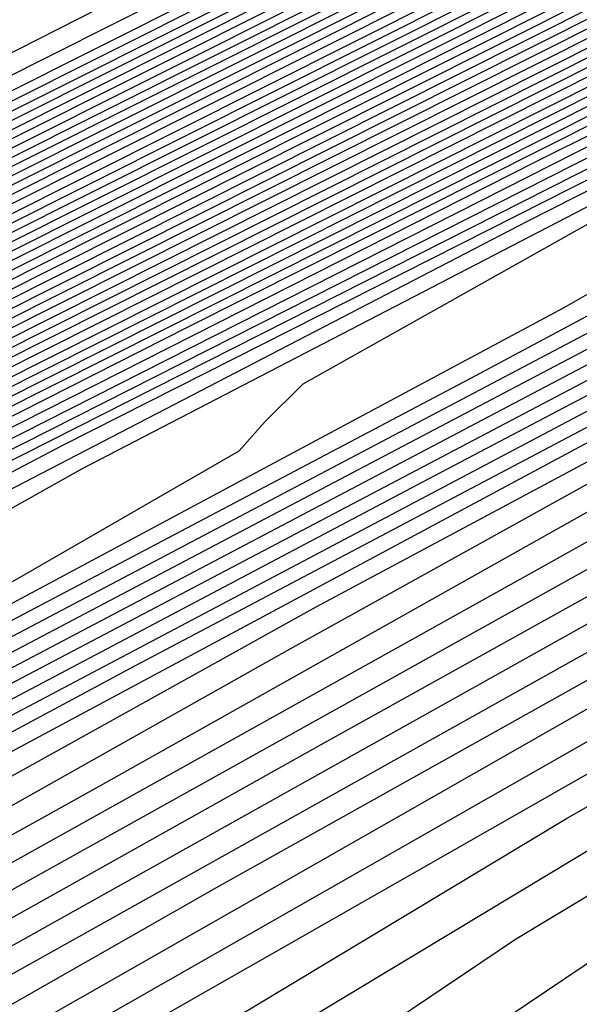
# Model space of a CAD drawing. Extents: x 3249832 to 3255657, y 13789405 to 13793316.
# Tile 272 of 656: x 3254698.84 to 3254700.11, y 13790576.85 to 13790579.09. Entities that reach past the tile are written whole.
import ezdxf

# ---------------------------------------------------------------- set-up
doc = ezdxf.new("R2010")
doc.units = 0
doc.header["$LTSCALE"] = 100
doc.header["$MEASUREMENT"] = 0
for name, color, linetype in [('GRATIO_CON', 10, 'CONTINUOUS'), ('GRATIO_ICON', 7, 'CONTINUOUS'), ('TARGETS_EAST', 7, 'CONTINUOUS')]:
    doc.layers.add(name, color=color, linetype=linetype)

# ---------------------------------------------------------------- blocks, each defined once
blk = doc.blocks.new('Gratio_032316_contours')
at = {"layer": 'GRATIO_CON', "color": 5, "linetype": 'Continuous', "flags": 128}
for points in [[(3254691.9954, 13790575.5697), (3254698.8813, 13790579.0427), (3254701.9832, 13790580.621), (3254703.96, 13790581.621), (3254706.8571, 13790583.0567), (3254710.2655, 13790584.7338), (3254713.1627, 13790586.1559), (3254714.7816, 13790586.951), (3254715.378, 13790587.2452), (3254715.4634, 13790587.2891), (3254715.4641, 13790587.2915), (3254715.4654, 13790587.2933), (3254715.4671, 13790587.2935), (3254715.7628, 13790587.4342), (3254717.8189, 13790588.43), (3254723.3953, 13790591.1386), (3254733.3722, 13790595.9866), (3254745.1111, 13790601.6773), (3254755.0937, 13790606.4829), (3254760.817, 13790609.176), (3254763.8393, 13790610.531), (3254766.7345, 13790611.8227), (3254771.4153, 13790614)], [(3254687.5111, 13790573.2582), (3254701.4147, 13790580.2257), (3254709.2037, 13790584.1304), (3254712.1969, 13790585.6344), (3254712.96, 13790586.0188), (3254713.5937, 13790586.3332), (3254714.3394, 13790586.7008), (3254714.9737, 13790587.0132), (3254715.3288, 13790587.1891), (3254715.4606, 13790587.2552), (3254715.4811, 13790587.2651), (3254715.7399, 13790587.3885), (3254717.5388, 13790588.2599), (3254722.4177, 13790590.6297), (3254731.1468, 13790594.8713), (3254741.4174, 13790599.8502), (3254750.1514, 13790604.0547), (3254755.1949, 13790606.4282), (3254758.0917, 13790607.7338), (3254761.31, 13790609.19), (3254766.6422, 13790611.6836), (3254773.1773, 13790614.7751)], [(3254650.9017, 13790554.6653), (3254658.8371, 13790558.7771), (3254673.0892, 13790565.9887), (3254689.8746, 13790574.4203), (3254704.1484, 13790581.5711), (3254712.1263, 13790585.5666), (3254715.0665, 13790587.04), (3254715.4881, 13790587.251), (3254715.7284, 13790587.3657), (3254717.3988, 13790588.1749), (3254721.929, 13790590.3752), (3254730.0341, 13790594.3137), (3254739.5705, 13790598.9367), (3254747.6802, 13790602.8407), (3254752.3838, 13790605.0543), (3254755.2179, 13790606.3353), (3254758.5977, 13790607.8737), (3254764.2556, 13790610.5253), (3254771.1907, 13790613.8082)], [(3254652.1037, 13790555.2502), (3254659.8925, 13790559.2859), (3254673.8812, 13790566.3638), (3254690.3563, 13790574.639), (3254704.3657, 13790581.6567), (3254712.195, 13790585.5772), (3254715.0794, 13790587.0229), (3254715.4916, 13790587.2315), (3254715.4923, 13790587.2341), (3254715.4936, 13790587.2363), (3254715.4952, 13790587.2371), (3254715.717, 13790587.343), (3254717.2588, 13790588.0898), (3254721.4402, 13790590.1208), (3254728.9214, 13790593.7561), (3254737.7237, 13790598.0232), (3254745.2091, 13790601.6266), (3254749.5728, 13790603.6804), (3254752.344, 13790604.9367), (3254755.8855, 13790606.5574), (3254761.8691, 13790609.3671), (3254769.2041, 13790612.8413), (3254776.1088, 13790616.118)], [(3254650.5295, 13790554.2765), (3254653.3056, 13790555.8352), (3254660.9478, 13790559.7949), (3254674.6731, 13790566.7396), (3254690.838, 13790574.8591), (3254704.5835, 13790581.7451), (3254712.2651, 13790585.5926), (3254715.0949, 13790587.012), (3254715.4992, 13790587.2173), (3254715.4997, 13790587.2202), (3254715.5008, 13790587.2224), (3254715.5022, 13790587.2231), (3254715.7056, 13790587.3202), (3254717.1188, 13790588.0047), (3254720.9515, 13790589.8664), (3254727.8087, 13790593.1984), (3254735.8769, 13790597.1097), (3254742.7379, 13790600.4126), (3254746.7617, 13790602.3065), (3254749.4702, 13790603.5381), (3254753.1732, 13790605.2411), (3254759.4825, 13790608.2089), (3254767.2174, 13790611.8744), (3254774.4989, 13790615.3301)], [(3254653.0399, 13790555.5064), (3254655.7096, 13790557.0052), (3254663.0585, 13790560.8129), (3254676.257, 13790567.4911), (3254691.8012, 13790575.2992), (3254705.0188, 13790581.9215), (3254712.405, 13790585.6223), (3254715.1255, 13790586.9884), (3254715.5137, 13790587.187), (3254715.5139, 13790587.1907), (3254715.5149, 13790587.1935), (3254715.5162, 13790587.1948), (3254715.6827, 13790587.2745), (3254716.8387, 13790587.8346), (3254719.9739, 13790589.3575), (3254725.5832, 13790592.0832), (3254732.1832, 13790595.2826), (3254737.7956, 13790597.9844), (3254741.1396, 13790599.5586), (3254743.7225, 13790600.741), (3254747.7487, 13790602.6085), (3254754.7095, 13790605.8925), (3254763.2441, 13790609.9406), (3254771.2789, 13790613.7544)], [(3254692.2829, 13790575.5193), (3254705.2366, 13790582.0098), (3254712.4751, 13790585.6374), (3254715.1409, 13790586.9771), (3254715.5211, 13790587.1724), (3254715.5211, 13790587.1764), (3254715.522, 13790587.1793), (3254715.5233, 13790587.1807), (3254715.6712, 13790587.2517), (3254716.6987, 13790587.7496), (3254719.4852, 13790589.103), (3254724.4705, 13790591.5255), (3254730.3363, 13790594.3691), (3254735.3245, 13790596.7704), (3254738.3286, 13790598.1847), (3254740.8487, 13790599.3424), (3254745.0364, 13790601.2922), (3254752.3229, 13790604.7343), (3254761.2575, 13790608.9736), (3254769.6689, 13790612.9665), (3254775.8378, 13790615.8811)], [(3254677.8408, 13790568.2426), (3254692.7645, 13790575.7394), (3254705.4543, 13790582.0981), (3254712.5451, 13790585.6526), (3254715.1564, 13790586.9658), (3254715.5285, 13790587.1578), (3254715.5284, 13790587.1621), (3254715.5291, 13790587.1652), (3254715.5303, 13790587.1667), (3254715.6598, 13790587.2289), (3254716.5587, 13790587.6645), (3254718.9964, 13790588.8486), (3254723.3578, 13790590.9679), (3254728.4895, 13790593.4556), (3254732.8533, 13790595.5563), (3254735.5176, 13790596.8108), (3254737.9749, 13790597.9438), (3254742.3242, 13790599.9759), (3254749.9364, 13790603.5761), (3254759.2708, 13790608.0067), (3254768.0589, 13790612.1786), (3254774.5039, 13790615.224)], [(3254678.6327, 13790568.6184), (3254693.2462, 13790575.9595), (3254705.672, 13790582.1864), (3254712.6152, 13790585.6677), (3254715.1718, 13790586.9544), (3254715.5359, 13790587.1432), (3254715.5356, 13790587.1479), (3254715.5363, 13790587.151), (3254715.5373, 13790587.1526), (3254715.6484, 13790587.2061), (3254716.4187, 13790587.5794), (3254718.5077, 13790588.5941), (3254722.2451, 13790590.4102), (3254726.6426, 13790592.542), (3254730.3822, 13790594.3422), (3254732.7065, 13790595.4369), (3254735.101, 13790596.5452), (3254739.6119, 13790598.6596), (3254747.5498, 13790602.4179), (3254757.2842, 13790607.0398), (3254766.4489, 13790611.3907), (3254773.17, 13790614.5669)], [(3254680.2165, 13790569.3699), (3254694.2095, 13790576.3997), (3254706.1075, 13790582.363), (3254712.7553, 13790585.698), (3254715.2027, 13790586.9318), (3254715.5507, 13790587.114), (3254715.5501, 13790587.1193), (3254715.5505, 13790587.1228), (3254715.5514, 13790587.1245), (3254715.6255, 13790587.1605), (3254716.1386, 13790587.4093), (3254717.5302, 13790588.0852), (3254720.0197, 13790589.295), (3254722.9489, 13790590.715), (3254725.4399, 13790591.9141), (3254727.0844, 13790592.6891), (3254729.3534, 13790593.7481), (3254734.1874, 13790596.027), (3254742.7767, 13790600.1014), (3254753.3109, 13790605.106), (3254763.2289, 13790609.8149), (3254770.5022, 13790613.2526), (3254775.2309, 13790615.445)], [(3254681.0084, 13790569.7457), (3254694.6911, 13790576.6198), (3254706.3252, 13790582.4514), (3254712.8253, 13790585.7131), (3254715.2181, 13790586.9205), (3254715.5581, 13790587.0994), (3254715.5573, 13790587.105), (3254715.5577, 13790587.1086), (3254715.5585, 13790587.1105), (3254715.614, 13790587.1377), (3254715.9986, 13790587.3243), (3254717.0414, 13790587.8308), (3254718.907, 13790588.7373), (3254721.1021, 13790589.8014), (3254722.9687, 13790590.7), (3254724.2734, 13790591.3152), (3254726.4795, 13790592.3495), (3254731.4751, 13790594.7106), (3254740.3902, 13790598.9432), (3254751.3242, 13790604.1391), (3254761.6189, 13790609.027), (3254769.1683, 13790612.5955), (3254774.0756, 13790614.8726)], [(3254681.8003, 13790570.1215), (3254695.1728, 13790576.8399), (3254706.5429, 13790582.5397), (3254712.8954, 13790585.7283), (3254715.2336, 13790586.9092), (3254715.5655, 13790587.0848), (3254715.5646, 13790587.0908), (3254715.5648, 13790587.0945), (3254715.5655, 13790587.0964), (3254715.6026, 13790587.1149), (3254715.8586, 13790587.2392), (3254716.5526, 13790587.5763), (3254717.7943, 13790588.1797), (3254719.2552, 13790588.8879), (3254720.4976, 13790589.486), (3254721.4623, 13790589.9413), (3254723.6057, 13790590.9509), (3254728.7628, 13790593.3943), (3254738.0036, 13790597.785), (3254749.3376, 13790603.1722), (3254760.0089, 13790608.2391), (3254767.8344, 13790611.9384), (3254772.9202, 13790614.3002)], [(3254682.5923, 13790570.4972), (3254695.6546, 13790577.0593), (3254706.7614, 13790582.6258), (3254712.967, 13790585.7384), (3254715.2513, 13790586.8898), (3254715.5753, 13790587.0598), (3254715.5732, 13790587.0655), (3254715.5718, 13790587.0702), (3254715.5712, 13790587.0742), (3254715.5713, 13790587.0777), (3254715.5719, 13790587.0805), (3254715.5725, 13790587.0824), (3254715.5912, 13790587.0921), (3254715.7186, 13790587.1542), (3254716.0639, 13790587.3219), (3254716.6816, 13790587.6221), (3254717.4084, 13790587.9744), (3254718.0264, 13790588.2719), (3254718.6513, 13790588.5674), (3254720.7319, 13790589.5523), (3254726.0506, 13790592.078), (3254735.6171, 13790596.6268), (3254747.3509, 13790602.2053)], [(3254684.1761, 13790571.2487), (3254696.618, 13790577.4994), (3254707.1969, 13790582.802), (3254713.1074, 13790585.7679), (3254715.2826, 13790586.8659), (3254715.5906, 13790587.0293), (3254715.5881, 13790587.0358), (3254715.5865, 13790587.0411), (3254715.5857, 13790587.0455), (3254715.5857, 13790587.0491), (3254715.5862, 13790587.0517), (3254715.5868, 13790587.0533), (3254715.8668, 13790587.1867), (3254717.823, 13790588.1171), (3254723.1317, 13790590.6428), (3254732.719, 13790595.2041), (3254744.5101, 13790600.8106), (3254755.6802, 13790606.114), (3254763.9812, 13790610.0377), (3254769.4727, 13790612.5918), (3254772.7913, 13790614.058)], [(3254684.968, 13790571.6245), (3254697.0997, 13790577.7194), (3254707.4147, 13790582.8902), (3254713.1775, 13790585.7827), (3254715.2982, 13790586.854), (3254715.5983, 13790587.014), (3254715.5956, 13790587.0209), (3254715.5938, 13790587.0266), (3254715.5929, 13790587.0311), (3254715.5928, 13790587.0347), (3254715.5933, 13790587.0371), (3254715.5941, 13790587.0382), (3254715.8655, 13790587.1668), (3254717.7598, 13790588.067), (3254722.9002, 13790590.5119), (3254732.1888, 13790594.9308), (3254743.6448, 13790600.3775), (3254754.5666, 13790605.5623), (3254762.7944, 13790609.4506), (3254768.3357, 13790612.0281), (3254771.74, 13790613.536)], [(3254685.7599, 13790572.0002), (3254697.5813, 13790577.9395), (3254707.6325, 13790582.9783), (3254713.2477, 13790585.7974), (3254715.3139, 13790586.8421), (3254715.6059, 13790586.9987), (3254715.6031, 13790587.0061), (3254715.6012, 13790587.0121), (3254715.6002, 13790587.0168), (3254715.6, 13790587.0202), (3254715.6005, 13790587.0224), (3254715.6014, 13790587.0231), (3254715.8641, 13790587.1469), (3254717.6967, 13790588.0169), (3254722.6687, 13790590.3811), (3254731.6586, 13790594.6574), (3254742.7795, 13790599.9444), (3254753.4529, 13790605.0106), (3254761.6075, 13790608.8634), (3254767.1987, 13790611.4645), (3254770.6888, 13790613.014), (3254772.5688, 13790613.737)], [(3254686.5518, 13790572.376), (3254698.063, 13790578.1595), (3254707.8503, 13790583.0665), (3254713.3179, 13790585.8122), (3254715.3295, 13790586.8301), (3254715.6136, 13790586.9834), (3254715.6106, 13790586.9912), (3254715.6085, 13790586.9975), (3254715.6074, 13790587.0024), (3254715.6072, 13790587.0058), (3254715.6076, 13790587.0078), (3254715.6086, 13790587.008), (3254715.8627, 13790587.127), (3254717.6335, 13790587.9669), (3254722.4373, 13790590.2503), (3254731.1285, 13790594.3841), (3254741.9141, 13790599.5112), (3254752.3392, 13790604.4589), (3254760.4207, 13790608.2763), (3254766.0618, 13790610.9008), (3254769.6376, 13790612.4919), (3254771.5699, 13790613.2422)], [(3254688.1357, 13790573.1275), (3254699.0263, 13790578.5996), (3254708.2858, 13790583.2427), (3254713.4583, 13790585.8417), (3254715.3608, 13790586.8063), (3254715.6289, 13790586.9528), (3254715.6255, 13790586.9616), (3254715.6232, 13790586.9685), (3254715.6219, 13790586.9736), (3254715.6215, 13790586.977), (3254715.6219, 13790586.9785), (3254715.6231, 13790586.9779), (3254715.86, 13790587.0872), (3254717.5072, 13790587.8667), (3254721.9744, 13790589.9887), (3254730.0682, 13790593.8374), (3254740.1834, 13790598.645), (3254750.1119, 13790603.3555)], [(3254688.9276, 13790573.5033), (3254699.508, 13790578.8196), (3254708.5036, 13790583.3309), (3254713.5284, 13790585.8564), (3254715.3764, 13790586.7943), (3254715.6366, 13790586.9375), (3254715.633, 13790586.9467), (3254715.6306, 13790586.954), (3254715.6292, 13790586.9593), (3254715.6287, 13790586.9626), (3254715.6291, 13790586.9638), (3254715.6304, 13790586.9628), (3254715.8586, 13790587.0673), (3254717.444, 13790587.8166), (3254721.7429, 13790589.8578), (3254729.538, 13790593.5641), (3254739.3181, 13790598.2119), (3254748.9983, 13790602.8038)], [(3254689.7195, 13790573.8791), (3254699.9897, 13790579.0397), (3254708.7214, 13790583.419), (3254713.5986, 13790585.8712), (3254715.392, 13790586.7824), (3254715.6442, 13790586.9223), (3254715.6405, 13790586.9319), (3254715.638, 13790586.9394), (3254715.6364, 13790586.9449), (3254715.6358, 13790586.9482), (3254715.6363, 13790586.9492), (3254715.6377, 13790586.9477), (3254715.8573, 13790587.0474), (3254717.3809, 13790587.7665), (3254721.5114, 13790589.727), (3254729.0078, 13790593.2907), (3254738.4527, 13790597.7787), (3254747.8846, 13790602.2521)], [(3254690.5114, 13790574.2548), (3254700.4713, 13790579.2597), (3254708.9392, 13790583.5072), (3254713.6688, 13790585.8859), (3254715.4077, 13790586.7705), (3254715.6519, 13790586.907), (3254715.648, 13790586.917), (3254715.6453, 13790586.9249), (3254715.6437, 13790586.9305), (3254715.643, 13790586.9338), (3254715.6434, 13790586.9345), (3254715.6449, 13790586.9327), (3254715.8559, 13790587.0275), (3254717.3177, 13790587.7164), (3254721.28, 13790589.5962), (3254728.4777, 13790593.0174), (3254737.5874, 13790597.3456), (3254746.7709, 13790601.7004)], [(3254692.0952, 13790575.0064), (3254701.4347, 13790579.6998), (3254709.3748, 13790583.6834), (3254713.8091, 13790585.9154), (3254715.439, 13790586.7467), (3254715.6673, 13790586.8766), (3254715.6632, 13790586.8877), (3254715.661, 13790586.8953), (3254715.6608, 13790586.8982), (3254715.8536, 13790586.9865), (3254717.1914, 13790587.6161), (3254720.817, 13790589.3346), (3254727.4174, 13790592.4707), (3254735.8567, 13790596.4794), (3254744.5436, 13790600.597), (3254752.1128, 13790604.1664)], [(3254685.2199, 13790571.5024), (3254692.8871, 13790575.3821), (3254701.9163, 13790579.9198), (3254709.5925, 13790583.7716), (3254713.8793, 13790585.9301), (3254715.4546, 13790586.7347), (3254715.6749, 13790586.8612), (3254715.6706, 13790586.8725), (3254715.6682, 13790586.8802), (3254715.6682, 13790586.8829), (3254715.8522, 13790586.9665), (3254717.1283, 13790587.566), (3254720.5856, 13790589.2037), (3254726.8872, 13790592.1973), (3254734.9913, 13790596.0463), (3254743.4299, 13790600.0453), (3254750.9259, 13790603.5792)], [(3254686.2753, 13790572.0114), (3254693.679, 13790575.7579), (3254702.398, 13790580.1398), (3254709.8103, 13790583.8597), (3254713.9495, 13790585.9449), (3254715.4703, 13790586.7228), (3254715.6826, 13790586.8457), (3254715.6781, 13790586.8572), (3254715.6757, 13790586.8649), (3254715.6756, 13790586.8673), (3254715.851, 13790586.9463), (3254717.0652, 13790587.5158), (3254720.3542, 13790589.0728), (3254726.3571, 13790591.924), (3254734.126, 13790595.6131), (3254742.3163, 13790599.4936), (3254749.7391, 13790602.9921)], [(3254687.3306, 13790572.5204), (3254694.471, 13790576.1337), (3254702.8797, 13790580.3599), (3254710.0281, 13790583.9478), (3254714.0197, 13790585.9596), (3254715.486, 13790586.7106), (3254715.6904, 13790586.8298), (3254715.6861, 13790586.841), (3254715.6838, 13790586.8481), (3254715.6839, 13790586.8501), (3254715.8505, 13790586.9246), (3254717.0026, 13790587.4646), (3254720.1229, 13790588.9415), (3254725.827, 13790591.6505), (3254733.2607, 13790595.18), (3254741.2026, 13790598.9419), (3254748.5522, 13790602.4049)], [(3254689.4412, 13790573.5385), (3254696.0548, 13790576.8852), (3254703.843, 13790580.8), (3254710.4637, 13790584.1241), (3254714.1601, 13790585.9891), (3254715.5173, 13790586.6864), (3254715.7061, 13790586.798), (3254715.7019, 13790586.8086), (3254715.7, 13790586.8146), (3254715.7004, 13790586.8156), (3254715.8494, 13790586.8813), (3254716.8773, 13790587.3622), (3254719.6605, 13790588.6789), (3254724.7668, 13790591.1035), (3254731.53, 13790594.3137), (3254738.9753, 13790597.8385), (3254746.1785, 13790601.2307)], [(3254690.4965, 13790574.0475), (3254696.8467, 13790577.2609), (3254704.3247, 13790581.02), (3254710.6814, 13790584.2123), (3254714.2303, 13790586.0038), (3254715.533, 13790586.6743), (3254715.714, 13790586.7821), (3254715.7099, 13790586.7923), (3254715.7081, 13790586.7978), (3254715.7087, 13790586.7983), (3254715.8489, 13790586.8596), (3254716.8147, 13790587.311), (3254719.4293, 13790588.5476), (3254724.2367, 13790590.83), (3254730.6646, 13790593.8806), (3254737.8616, 13790597.2868), (3254744.9917, 13790600.6435)], [(3254691.5518, 13790574.5565), (3254697.6386, 13790577.6367), (3254704.8063, 13790581.24), (3254710.8992, 13790584.3004), (3254714.3004, 13790586.0185), (3254715.5487, 13790586.6622), (3254715.7218, 13790586.7662), (3254715.7178, 13790586.7761), (3254715.7162, 13790586.781), (3254715.7169, 13790586.7811), (3254715.8483, 13790586.838), (3254716.752, 13790587.2598), (3254719.198, 13790588.4163), (3254723.7066, 13790590.5565), (3254729.7993, 13790593.4474), (3254736.7479, 13790596.7351), (3254743.8048, 13790600.0564), (3254750.1441, 13790603.0095)], [(3254692.6071, 13790575.0655), (3254698.4305, 13790578.0125), (3254705.288, 13790581.4601), (3254711.117, 13790584.3885), (3254714.3706, 13790586.0332), (3254715.5644, 13790586.6501), (3254715.7297, 13790586.7503), (3254715.7257, 13790586.7599), (3254715.7243, 13790586.7643), (3254715.7252, 13790586.7639), (3254715.8478, 13790586.8163), (3254716.6894, 13790587.2086), (3254718.9668, 13790588.2849), (3254723.1765, 13790590.283), (3254728.934, 13790593.0143), (3254735.6343, 13790596.1835), (3254742.618, 13790599.4693), (3254749.0072, 13790602.4459)], [(3254691.7685, 13790574.5555), (3254694.7177, 13790576.0836), (3254700.0143, 13790578.764), (3254706.2512, 13790581.9005), (3254711.5522, 13790584.5659), (3254714.5103, 13790586.065), (3254715.5954, 13790586.6284), (3254715.7466, 13790586.7184), (3254715.8482, 13790586.7698), (3254716.5643, 13790587.1058), (3254718.5044, 13790588.0223), (3254722.1163, 13790589.7361), (3254727.2033, 13790592.148), (3254733.407, 13790595.0801), (3254740.2443, 13790598.295), (3254746.7332, 13790601.3185)], [(3254691.9524, 13790574.5689), (3254692.9705, 13790575.1405), (3254695.773, 13790576.5926), (3254700.8063, 13790579.1398), (3254706.7329, 13790582.1204), (3254711.7701, 13790584.6536), (3254714.5808, 13790586.0787), (3254715.6116, 13790586.6148), (3254715.755, 13790586.7009), (3254715.8477, 13790586.748), (3254716.5017, 13790587.0546), (3254718.2731, 13790587.891), (3254721.5863, 13790589.4626), (3254726.338, 13790591.7148), (3254732.2933, 13790594.5284), (3254739.0575, 13790597.7078), (3254745.5962, 13790600.7549)], [(3254692.5832, 13790574.7153), (3254693.0422, 13790574.9924), (3254693.0886, 13790575.0656), (3254693.2076, 13790575.1838), (3254694.1724, 13790575.7255), (3254696.8283, 13790577.1016), (3254701.5982, 13790579.5155), (3254707.2147, 13790582.3403), (3254711.9881, 13790584.7413), (3254714.6513, 13790586.0925), (3254715.6277, 13790586.6012), (3254715.7634, 13790586.6833), (3254715.8472, 13790586.7262), (3254716.4391, 13790587.0034), (3254718.0419, 13790587.7597), (3254721.0562, 13790589.1891), (3254725.4726, 13790591.2817), (3254731.1796, 13790593.9767), (3254737.8706, 13790597.1207), (3254744.4593, 13790600.1912), (3254749.6643, 13790602.5732)], [(3254692.5223, 13790574.6256), (3254693.8324, 13790575.3348), (3254694.3015, 13790575.6152), (3254694.3504, 13790575.6871), (3254694.4629, 13790575.7987), (3254695.3744, 13790576.3105), (3254697.8837, 13790577.6106), (3254702.3901, 13790579.8913), (3254707.6964, 13790582.5602), (3254712.2061, 13790584.8288), (3254714.7221, 13790586.1058), (3254715.6444, 13790586.587), (3254715.7723, 13790586.665), (3254715.8471, 13790586.7039), (3254716.3767, 13790586.9518), (3254717.8108, 13790587.6282), (3254720.5261, 13790588.9155), (3254724.6073, 13790590.8486), (3254730.066, 13790593.425), (3254736.6838, 13790596.5336), (3254743.3223, 13790599.6276), (3254748.6131, 13790602.0511)], [(3254692.5199, 13790574.5458), (3254694.97, 13790575.8408), (3254696.3308, 13790576.574), (3254696.8201, 13790576.8609), (3254696.8741, 13790576.93), (3254696.9733, 13790577.0286), (3254697.7783, 13790577.4805), (3254699.9943, 13790578.6287), (3254703.9739, 13790580.6428), (3254708.66, 13790582.9997), (3254712.6425, 13790585.0035), (3254714.8643, 13790586.1316), (3254715.6786, 13790586.5571), (3254715.7913, 13790586.6268), (3254715.848, 13790586.6577), (3254716.2527, 13790586.8476), (3254717.3489, 13790587.3648), (3254719.4661, 13790588.3683), (3254722.8766, 13790589.9822), (3254727.8386, 13790592.3216), (3254734.3101, 13790595.3593), (3254741.0483, 13790598.5002), (3254746.5107, 13790601.007)], [(3254690.7614, 13790573.5823), (3254693.6995, 13790575.131), (3254696.1939, 13790576.4485), (3254697.5799, 13790577.1935), (3254698.0794, 13790577.4837), (3254698.1359, 13790577.5514), (3254698.2286, 13790577.6435), (3254698.9803, 13790578.0655), (3254701.0496, 13790579.1377), (3254704.7659, 13790581.0185), (3254709.1418, 13790583.2195), (3254712.8607, 13790585.0908), (3254714.9354, 13790586.1445), (3254715.6957, 13790586.5422), (3254715.8008, 13790586.6077), (3254715.8484, 13790586.6346), (3254716.1906, 13790586.7956), (3254717.1179, 13790587.2331), (3254718.9361, 13790588.0947), (3254722.0113, 13790589.5491), (3254726.725, 13790591.7699), (3254733.1232, 13790594.7722), (3254739.9114, 13790597.9366), (3254745.4594, 13790600.485)], [(3254691.8891, 13790574.1408), (3254694.879, 13790575.7162), (3254697.4178, 13790577.0561), (3254698.8291, 13790577.8131), (3254699.3387, 13790578.1066), (3254699.3977, 13790578.1728), (3254699.4838, 13790578.2584), (3254700.1822, 13790578.6505), (3254702.1049, 13790579.6467), (3254705.5578, 13790581.3942), (3254709.6236, 13790583.4393), (3254713.0789, 13790585.1781), (3254715.0065, 13790586.1574), (3254715.7128, 13790586.5273), (3254715.8103, 13790586.5886), (3254715.8489, 13790586.6115), (3254716.1286, 13790586.7435), (3254716.887, 13790587.1013), (3254718.4061, 13790587.8211), (3254721.146, 13790589.1159), (3254725.6113, 13790591.2182), (3254731.9364, 13790594.185)], [(3254690.4334, 13790573.3302), (3254693.0169, 13790574.6993), (3254696.0586, 13790576.3014), (3254698.6416, 13790577.6638), (3254700.0783, 13790578.4326), (3254700.5981, 13790578.7294), (3254700.6595, 13790578.7943), (3254700.739, 13790578.8733), (3254701.3842, 13790579.2355)], [(3254692.6008, 13790574.4023), (3254695.2723, 13790575.8163), (3254698.4177, 13790577.4718), (3254701.0893, 13790578.8791), (3254702.5767, 13790579.6718)], [(3254692.1092, 13790574.0868), (3254693.6845, 13790574.9384), (3254696.4001, 13790576.3749), (3254699.5972, 13790578.0569), (3254702.3132, 13790579.4867)], [(3254692.1584, 13790574.0413), (3254693.1671, 13790574.6104), (3254694.7682, 13790575.4744), (3254697.5278, 13790576.9334), (3254700.7768, 13790578.6421), (3254703.5371, 13790580.0944)], [(3254691.8874, 13790573.8115), (3254693.1996, 13790574.5572), (3254694.2249, 13790575.1339), (3254695.8518, 13790576.0105), (3254698.6556, 13790577.4919), (3254701.9564, 13790579.2273)], [(3254691.6415, 13790573.5448), (3254693.9281, 13790574.8224), (3254695.2822, 13790575.589), (3254696.3405, 13790576.181), (3254698.0192, 13790577.0826), (3254700.911, 13790578.6089), (3254704.3155, 13790580.3977)], [(3254692.627, 13790574.0315), (3254694.9484, 13790575.3278), (3254696.3235, 13790576.1049), (3254697.3983, 13790576.7045), (3254699.1029, 13790577.6187), (3254702.0388, 13790579.1675)], [(3254690.7918, 13790572.9398), (3254693.6124, 13790574.5182), (3254695.9687, 13790575.8332), (3254697.3647, 13790576.6208), (3254698.4562, 13790577.2281), (3254700.1865, 13790578.1548), (3254703.1665, 13790579.726)], [(3254691.7357, 13790573.4035), (3254694.5978, 13790575.0049), (3254696.989, 13790576.3386), (3254698.406, 13790577.1367), (3254699.514, 13790577.7516), (3254701.2702, 13790578.6908), (3254704.2942, 13790580.2845)], [(3254691.0121, 13790572.8429), (3254693.6234, 13790574.3309), (3254696.5687, 13790575.9783), (3254699.0297, 13790577.3495), (3254700.4885, 13790578.1685), (3254701.6296, 13790578.7987), (3254703.4376, 13790579.763), (3254706.5497, 13790581.4016), (3254710.2132, 13790583.3237), (3254713.3279, 13790584.9557), (3254715.0692, 13790585.8682), (3254715.7163, 13790586.2075), (3254715.8239, 13790586.264), (3254715.8528, 13790586.2788), (3254715.887, 13790586.296), (3254715.9164, 13790586.3105), (3254715.9334, 13790586.3181), (3254715.9409, 13790586.3194), (3254715.9444, 13790586.3161), (3254716.0728, 13790586.3683), (3254716.9484, 13790586.7696), (3254719.317, 13790587.8721), (3254723.5521, 13790589.8509), (3254728.5382, 13790592.1745)], [(3254691.9191, 13790573.2857), (3254694.5673, 13790574.7946), (3254697.5541, 13790576.465), (3254700.05, 13790577.8549), (3254701.523, 13790578.6809), (3254702.6327, 13790579.2936), (3254704.3365, 13790580.2023), (3254707.26, 13790581.7415), (3254710.7015, 13790583.5471), (3254713.6273, 13790585.0804), (3254715.2623, 13790585.9375), (3254715.8645, 13790586.2537), (3254715.9507, 13790586.2992), (3254715.9513, 13790586.2989), (3254715.9528, 13790586.2973), (3254715.9556, 13790586.2932), (3254716.0783, 13790586.3419), (3254716.9117, 13790586.7225), (3254719.1649, 13790587.7699), (3254723.1931, 13790589.6514), (3254727.9352, 13790591.8611)], [(3254691.1289, 13790572.7074), (3254692.8262, 13790573.7285), (3254695.5111, 13790575.2584), (3254698.5396, 13790576.9517), (3254701.0703, 13790578.3603), (3254702.5566, 13790579.1927), (3254703.629, 13790579.7849), (3254705.2126, 13790580.6296), (3254707.9188, 13790582.0544), (3254711.1043, 13790583.7259), (3254713.8124, 13790585.1457), (3254715.3255, 13790585.9397), (3254715.8827, 13790586.2333), (3254715.9621, 13790586.2761), (3254715.9625, 13790586.2763), (3254715.9639, 13790586.2747), (3254715.9669, 13790586.2704), (3254716.0838, 13790586.3155), (3254716.875, 13790586.6753), (3254719.0129, 13790587.6678), (3254722.8341, 13790589.4518), (3254727.3323, 13790591.5476)], [(3254692.0127, 13790573.1362), (3254693.7333, 13790574.1713), (3254696.455, 13790575.7221), (3254699.525, 13790577.4384), (3254702.0906, 13790578.8657), (3254703.5901, 13790579.7046), (3254704.6253, 13790580.2762), (3254706.0887, 13790581.057), (3254708.5775, 13790582.3673), (3254711.5071, 13790583.9048), (3254713.9975, 13790585.2109), (3254715.3888, 13790585.942), (3254715.9008, 13790586.2129), (3254715.9735, 13790586.2531), (3254715.9737, 13790586.2537), (3254715.975, 13790586.2522), (3254715.9781, 13790586.2475), (3254716.0893, 13790586.2892), (3254716.8383, 13790586.6281), (3254718.8608, 13790587.5657), (3254722.4751, 13790589.2523), (3254726.7293, 13790591.2342), (3254730.3544, 13790592.9064)], [(3254692.5237, 13790573.0777), (3254692.8909, 13790573.3927), (3254693.7803, 13790573.994), (3254695.5475, 13790575.0569), (3254698.3428, 13790576.6495), (3254701.4959, 13790578.4118), (3254704.1312, 13790579.8766), (3254705.6573, 13790580.7284), (3254706.6179, 13790581.2589), (3254707.8409, 13790581.9116), (3254709.8949, 13790582.9932), (3254712.3127, 13790584.2624), (3254714.3677, 13790585.3414), (3254715.5154, 13790585.9462), (3254715.9384, 13790586.1699), (3254716.0007, 13790586.1996), (3254716.0998, 13790586.236), (3254716.7645, 13790586.534), (3254718.5565, 13790587.3616), (3254721.7569, 13790588.8533), (3254725.5234, 13790590.6072), (3254728.7326, 13790592.0876)], [(3254692.6672, 13790572.4304), (3254692.9969, 13790572.6848), (3254693.172, 13790572.8425), (3254693.2447, 13790572.9427), (3254693.2615, 13790573.019), (3254693.2462, 13790573.0837), (3254693.2168, 13790573.1433), (3254693.1976, 13790573.2096), (3254693.2372, 13790573.3147), (3254693.3904, 13790573.496), (3254693.7629, 13790573.814), (3254694.6641, 13790574.4228), (3254696.4546, 13790575.4996), (3254699.2866, 13790577.1132), (3254702.4813, 13790578.8985), (3254705.1516, 13790580.382)], [(3254692.444, 13790572.0648), (3254693.0073, 13790572.4783), (3254693.5161, 13790572.851), (3254693.8501, 13790573.1086), (3254694.0277, 13790573.268), (3254694.102, 13790573.3685), (3254694.1202, 13790573.444), (3254694.1061, 13790573.507), (3254694.0779, 13790573.5645), (3254694.0599, 13790573.6287), (3254694.1011, 13790573.7326), (3254694.2571, 13790573.9143), (3254694.6348, 13790574.2354), (3254695.548, 13790574.8517), (3254697.3616, 13790575.9424), (3254700.2305, 13790577.577), (3254703.4667, 13790579.3852)], [(3254692.5095, 13790571.8587), (3254692.8097, 13790572.1147), (3254693.2789, 13790572.4757), (3254693.8496, 13790572.8941), (3254694.365, 13790573.2715), (3254694.7033, 13790573.5324), (3254694.8834, 13790573.6935), (3254694.9593, 13790573.7943), (3254694.9788, 13790573.869), (3254694.9661, 13790573.9303), (3254694.9391, 13790573.9858), (3254694.9221, 13790574.0479), (3254694.965, 13790574.1505), (3254695.1238, 13790574.3326), (3254695.5068, 13790574.6568), (3254696.4318, 13790575.2806), (3254698.2687, 13790576.3852), (3254701.1744, 13790578.0407), (3254704.4521, 13790579.8719)], [(3254691.0968, 13790570.8323), (3254692.7787, 13790571.7906), (3254693.7247, 13790572.362), (3254694.158, 13790572.671), (3254694.4672, 13790572.9295), (3254694.9489, 13790573.2976), (3254695.5343, 13790573.7258), (3254696.0627, 13790574.1127), (3254696.4097, 13790574.3801), (3254696.5948, 13790574.5445), (3254696.6738, 13790574.6459), (3254696.6962, 13790574.7189), (3254696.686, 13790574.777), (3254696.6613, 13790574.8283), (3254696.6467, 13790574.8863), (3254696.6928, 13790574.9864), (3254696.8571, 13790575.1692), (3254697.2507, 13790575.4995), (3254698.1994, 13790576.1383), (3254700.0829, 13790577.2708), (3254703.0621, 13790578.9681), (3254706.423, 13790580.8453)], [(3254691.8816, 13790571.2208), (3254693.5846, 13790572.1898), (3254694.5429, 13790572.7665), (3254694.9823, 13790573.0771), (3254695.2959, 13790573.337), (3254695.7839, 13790573.7085), (3254696.3766, 13790574.1417), (3254696.9116, 13790574.5332), (3254697.2629, 13790574.8039), (3254697.4505, 13790574.97), (3254697.5311, 13790575.0717), (3254697.5548, 13790575.1439), (3254697.5459, 13790575.2003), (3254697.5224, 13790575.2495), (3254697.5089, 13790575.3055), (3254697.5567, 13790575.4043), (3254697.7238, 13790575.5875), (3254698.1226, 13790575.9208), (3254699.0832, 13790576.5672), (3254700.99, 13790577.7136), (3254704.006, 13790579.4318)], [(3254692.6664, 13790571.6093), (3254694.3906, 13790572.5891), (3254695.3612, 13790573.171), (3254695.8066, 13790573.4832), (3254696.1246, 13790573.7444), (3254696.6189, 13790574.1195), (3254697.219, 13790574.5575), (3254697.7605, 13790574.9538), (3254698.116, 13790575.2277), (3254698.3062, 13790575.3955), (3254698.3884, 13790575.4975), (3254698.4135, 13790575.5688), (3254698.4059, 13790575.6236), (3254698.3836, 13790575.6707), (3254698.3712, 13790575.7247), (3254698.4207, 13790575.8222), (3254698.5905, 13790576.0058), (3254698.9946, 13790576.3422), (3254699.967, 13790576.9961), (3254701.8971, 13790578.1564), (3254704.9499, 13790579.8955)], [(3254691.3967, 13790570.8403), (3254693.4512, 13790571.9979), (3254695.1965, 13790572.9884), (3254696.1794, 13790573.5755), (3254696.6309, 13790573.8893), (3254696.9533, 13790574.1519), (3254697.4539, 13790574.5304), (3254698.0613, 13790574.9734), (3254698.6093, 13790575.3743), (3254698.9692, 13790575.6515), (3254699.1619, 13790575.821), (3254699.2457, 13790575.9233), (3254699.2721, 13790575.9938), (3254699.2658, 13790576.0469), (3254699.2447, 13790576.092), (3254699.2335, 13790576.1439), (3254699.2846, 13790576.2401), (3254699.4572, 13790576.4241), (3254699.8666, 13790576.7636), (3254700.8508, 13790577.4249), (3254702.8042, 13790578.5992), (3254705.8937, 13790580.3593)]]:
    blk.add_lwpolyline(points, dxfattribs=at)
at = {"layer": 'GRATIO_ICON', "color": 7, "linetype": 'Continuous', "flags": 128}
for points in [[(3254683.6689, 13790571.3585), (3254696.7051, 13790577.8977), (3254704.0425, 13790581.5866), (3254707.09, 13790583.1278), (3254708.46, 13790583.82), (3254710.2254, 13790584.695), (3254712.3024, 13790585.7173), (3254714.0678, 13790586.5839), (3254715.0544, 13790587.0684), (3254715.4179, 13790587.2476), (3254715.4702, 13790587.2747), (3254715.471, 13790587.2769), (3254715.4723, 13790587.2788), (3254715.4741, 13790587.2793), (3254715.7513, 13790587.4114), (3254717.6788, 13790588.345), (3254722.9065, 13790590.8841), (3254732.2595, 13790595.429), (3254743.2642, 13790600.7638), (3254752.6225, 13790605.2688)], [(3254651.7847, 13790554.8915), (3254654.5076, 13790556.4202), (3254662.0031, 13790560.3039), (3254675.4651, 13790567.1153), (3254691.3196, 13790575.0792), (3254704.8011, 13790581.8331), (3254712.335, 13790585.6071), (3254715.1101, 13790586.9997), (3254715.5062, 13790587.2016), (3254715.5066, 13790587.205), (3254715.5077, 13790587.2076), (3254715.5092, 13790587.2088), (3254715.6941, 13790587.2973), (3254716.9787, 13790587.9197), (3254720.4627, 13790589.6119), (3254726.696, 13790592.6408), (3254734.03, 13790596.1961), (3254740.2668, 13790599.1985), (3254743.9507, 13790600.9325), (3254746.5964, 13790602.1395), (3254750.4609, 13790603.9248), (3254757.096, 13790607.0507), (3254765.2308, 13790610.9075), (3254772.8889, 13790614.5422)], [(3254679.4246, 13790568.9942), (3254693.7278, 13790576.1796), (3254705.8897, 13790582.2747), (3254712.6852, 13790585.6828), (3254715.1872, 13790586.9431), (3254715.5433, 13790587.1286), (3254715.5429, 13790587.1336), (3254715.5434, 13790587.1369), (3254715.5444, 13790587.1386), (3254715.6369, 13790587.1833), (3254716.2787, 13790587.4944), (3254718.0189, 13790588.3397), (3254721.1324, 13790589.8526), (3254724.7958, 13790591.6285), (3254727.911, 13790593.1282), (3254729.8955, 13790594.063), (3254732.2272, 13790595.1466), (3254736.8996, 13790597.3433), (3254745.1633, 13790601.2597), (3254755.2975, 13790606.0729), (3254764.8389, 13790610.6028), (3254771.8361, 13790613.9098)], [(3254683.3842, 13790570.8729), (3254696.1363, 13790577.2794), (3254706.9791, 13790582.7139), (3254713.0372, 13790585.7532), (3254715.2669, 13790586.8778), (3254715.5829, 13790587.0446), (3254715.5806, 13790587.0506), (3254715.5791, 13790587.0557), (3254715.5784, 13790587.0599), (3254715.8668, 13790587.2007), (3254717.8851, 13790588.1638), (3254723.3626, 13790590.7721), (3254733.249, 13790595.477), (3254745.3755, 13790601.2437), (3254756.7939, 13790606.6657), (3254765.1681, 13790610.6249), (3254770.6097, 13790613.1555), (3254773.8425, 13790614.5801)], [(3254687.3437, 13790572.7518), (3254698.5447, 13790578.3795), (3254708.0681, 13790583.1546), (3254713.3881, 13790585.8269), (3254715.3451, 13790586.8182), (3254715.6212, 13790586.9681), (3254715.6181, 13790586.9764), (3254715.6159, 13790586.983), (3254715.6147, 13790586.988), (3254715.6143, 13790586.9914), (3254715.6148, 13790586.9931), (3254715.6159, 13790586.993), (3254715.8614, 13790587.1071), (3254717.5703, 13790587.9168), (3254722.2058, 13790590.1195), (3254730.5983, 13790594.1107), (3254741.0488, 13790599.0781), (3254751.2256, 13790603.9072), (3254759.2338, 13790607.6892), (3254764.9248, 13790610.3372), (3254768.5864, 13790611.9699), (3254770.5711, 13790612.7474), (3254771.4904, 13790612.9949)], [(3254691.3033, 13790574.6306), (3254700.953, 13790579.4797), (3254709.157, 13790583.5953), (3254713.739, 13790585.9006), (3254715.4233, 13790586.7586), (3254715.6595, 13790586.8917), (3254715.6555, 13790586.9022), (3254715.6527, 13790586.9104), (3254715.6509, 13790586.9161), (3254715.6502, 13790586.9194), (3254715.6506, 13790586.9199), (3254715.6522, 13790586.9176), (3254715.8545, 13790587.0076), (3254717.2545, 13790587.6664), (3254721.0485, 13790589.4654), (3254727.9475, 13790592.744), (3254736.722, 13790596.9125), (3254745.6573, 13790601.1487)], [(3254688.3859, 13790573.0294), (3254695.2629, 13790576.5094), (3254703.3613, 13790580.5799), (3254710.2459, 13790584.036), (3254714.0899, 13790585.9743), (3254715.5017, 13790586.6985), (3254715.6983, 13790586.8139), (3254715.694, 13790586.8248), (3254715.6919, 13790586.8313), (3254715.6921, 13790586.8328), (3254715.8499, 13790586.903), (3254716.9399, 13790587.4134), (3254719.8917, 13790588.8102), (3254725.2969, 13790591.377), (3254732.3953, 13790594.7468), (3254740.0889, 13790598.3902), (3254747.3654, 13790601.8178)], [(3254690.5665, 13790573.9705), (3254693.6624, 13790575.5746), (3254699.2224, 13790578.3883), (3254705.7695, 13790581.6806), (3254711.3343, 13790584.4782), (3254714.4398, 13790586.0512), (3254715.5792, 13790586.642), (3254715.7382, 13790586.736), (3254715.8487, 13790586.7915), (3254716.6269, 13790587.157), (3254718.7356, 13790588.1536), (3254722.6464, 13790590.0095), (3254728.0686, 13790592.5811), (3254734.5206, 13790595.6318), (3254741.4312, 13790598.8821), (3254747.8702, 13790601.8822)], [(3254691.3403, 13790573.9607), (3254693.7462, 13790575.2332), (3254695.0816, 13790575.9544), (3254695.5608, 13790576.2381), (3254695.6123, 13790576.3085), (3254695.7181, 13790576.4136), (3254696.5764, 13790576.8955), (3254698.939, 13790578.1197), (3254703.182, 13790580.267), (3254708.1782, 13790582.7799), (3254712.4243, 13790584.9162), (3254714.7932, 13790586.1187), (3254715.6615, 13790586.5721), (3254715.7818, 13790586.6459), (3254715.8476, 13790586.6808), (3254716.3147, 13790586.8997), (3254717.5799, 13790587.4965), (3254719.9961, 13790588.6419), (3254723.742, 13790590.4154), (3254728.9523, 13790592.8733), (3254735.4969, 13790595.9464), (3254742.1853, 13790599.0639), (3254747.5619, 13790601.5291)], [(3254691.5171, 13790573.8662), (3254694.1446, 13790575.2578), (3254697.2381, 13790576.8866), (3254699.8655, 13790578.2714), (3254701.3275, 13790579.0522), (3254701.8574, 13790579.3522)], [(3254690.6561, 13790573.0581), (3254692.9078, 13790574.3169), (3254694.2409, 13790575.0731), (3254695.2827, 13790575.6574), (3254696.9355, 13790576.5466), (3254699.7833, 13790578.0504), (3254703.1359, 13790579.8125)], [(3254690.105, 13790572.4001), (3254692.6795, 13790573.8672), (3254695.5833, 13790575.4916), (3254698.0093, 13790576.844), (3254699.4473, 13790577.6526), (3254700.5718, 13790578.2752), (3254702.3539, 13790579.2269)], [(3254692.019, 13790572.9713), (3254692.8965, 13790573.5651), (3254694.6404, 13790574.6141), (3254697.3989, 13790576.1858), (3254700.5104, 13790577.9251), (3254703.1109, 13790579.3712), (3254704.6237, 13790580.2165), (3254705.6216, 13790580.7676), (3254706.9648, 13790581.4843), (3254709.2362, 13790582.6803), (3254711.9099, 13790584.0836), (3254714.1826, 13790585.2761), (3254715.4522, 13790585.944), (3254715.9201, 13790586.1905), (3254715.989, 13790586.2232), (3254716.094, 13790586.2627), (3254716.801, 13790586.5812), (3254718.7085, 13790587.4638), (3254722.1159, 13790589.0529), (3254726.1263, 13790590.9207), (3254729.5435, 13790592.497)], [(3254691.9728, 13790571.3913), (3254692.9065, 13790571.9575), (3254693.3338, 13790572.2648), (3254693.6384, 13790572.5221), (3254694.1139, 13790572.8867), (3254694.692, 13790573.31), (3254695.2138, 13790573.6921), (3254695.5565, 13790573.9563), (3254695.7391, 13790574.119), (3254695.8166, 13790574.2201), (3254695.8375, 13790574.2939), (3254695.826, 13790574.3537), (3254695.8002, 13790574.407), (3254695.7844, 13790574.4671), (3254695.8289, 13790574.5684), (3254695.9905, 13790574.7509), (3254696.3787, 13790575.0781), (3254697.3156, 13790575.7095), (3254699.1758, 13790576.828), (3254702.1182, 13790578.5044), (3254705.4376, 13790580.3586)]]:
    blk.add_lwpolyline(points, dxfattribs=at)

msp = doc.modelspace()

# ---------------------------------------------------------------- linework, layer by layer
at = {"layer": 'TARGETS_EAST', "color": 1}
msp.add_solid([(3254691.2359, 13790583.821), (3254693.9013, 13790577.7103), (3254710.9006, 13790588.7617)], dxfattribs=at)

# ---------------------------------------------------------------- block references
at = {"layer": 'TARGETS_EAST'}
msp.add_blockref('Gratio_032316_contours', (0, 0), dxfattribs=at)

doc.saveas('drawing.dxf')
